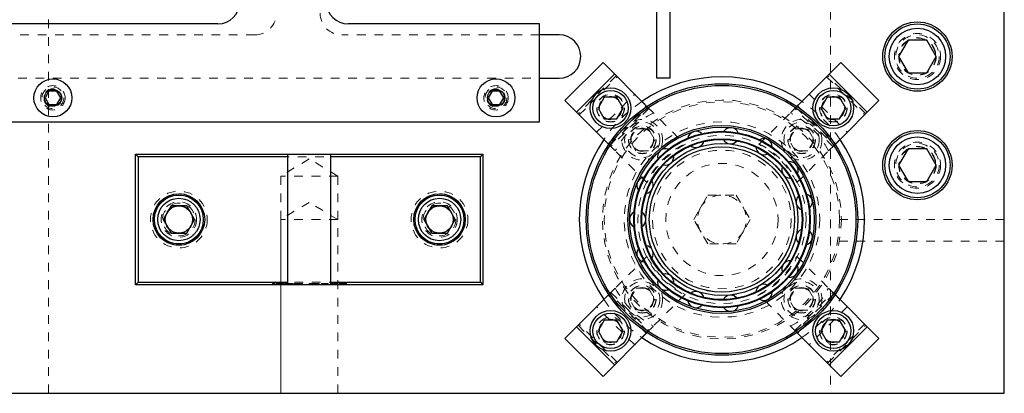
# Model space of a CAD drawing. Header units: inches. Extents: x 220 to 877, y 4 to 174.
# Tile 258 of 656: x 338.97 to 350.3, y 149.92 to 154.22. Entities that reach past the tile are written whole.
import ezdxf

# ---------------------------------------------------------------- set-up
doc = ezdxf.new("R2010")
doc.units = ezdxf.units.IN
doc.header["$LTSCALE"] = 0.5
doc.header["$MEASUREMENT"] = 0
doc.linetypes.add('HIDDEN', pattern=[0.225, 0.15, -0.075])
for name, color, linetype in [('DIE-M-S', 8, 'Continuous'), ('DSS-M-S', 53, 'Continuous'), ('DST-M-S', 53, 'Continuous'), ('MFT-M-S', 8, 'Continuous'), ('SVD-M-S', 8, 'Continuous'), ('SVF-M-S', 8, 'Continuous')]:
    doc.layers.add(name, color=color, linetype=linetype)

msp = doc.modelspace()

# ---------------------------------------------------------------- linework, layer by layer
at = {"layer": 'DIE-M-S', "linetype": 'Continuous', "lineweight": 25}
for p, q in [((346.2939, 154.32271), (346.2939, 153.5538)), ((346.45138, 153.5538), (346.45138, 154.32271)), ((346.2939, 153.5538), (346.45138, 153.5538))]:
    msp.add_line(p, q, dxfattribs=at)
at = {"layer": 'DSS-M-S', "linetype": 'Continuous', "lineweight": 25}
for p, q in [((350.29763, 149.92488), (350.29763, 156.17488)), ((341.24763, 154.17488), (333.74763, 154.17488)), ((344.94763, 154.17488), (342.74763, 154.17488)), ((344.94763, 153.04988), (344.94763, 154.17488)), ((345.17263, 154.04988), (344.94763, 154.04988)), ((344.94763, 153.54988), (345.17263, 153.54988)), ((333.74763, 153.04988), (344.94763, 153.04988)), ((340.29763, 151.17488), (340.29763, 152.67488)), ((340.29763, 152.67488), (340.32763, 152.64488)), ((340.29763, 152.67488), (344.29763, 152.67488)), ((340.32763, 152.64488), (340.32763, 151.20488)), ((342.04763, 152.64488), (340.32763, 152.64488)), ((342.04763, 152.67488), (342.04763, 151.17488)), ((342.54763, 151.17488), (342.54763, 152.67488)), ((344.26763, 152.64488), (342.54763, 152.64488)), ((344.26763, 152.64488), (344.29763, 152.67488)), ((344.26763, 151.20488), (344.26763, 152.64488)), ((344.29763, 152.67488), (344.29763, 151.17488)), ((340.29763, 151.17488), (340.32763, 151.20488)), ((344.29763, 151.17488), (340.29763, 151.17488)), ((340.32763, 151.20488), (342.04763, 151.20488)), ((342.54763, 151.20488), (344.26763, 151.20488)), ((344.26763, 151.20488), (344.29763, 151.17488)), ((316.79763, 149.92488), (350.29763, 149.92488))]:
    msp.add_line(p, q, dxfattribs=at)
at = {"layer": 'DSS-M-S', "linetype": 'HIDDEN', "lineweight": 18}
for p, q in [((341.67263, 154.04988), (333.74763, 154.04988)), ((344.94763, 154.04988), (342.67263, 154.04988)), ((333.74763, 153.54988), (344.94763, 153.54988)), ((342.29763, 152.62202), (341.96953, 152.42488)), ((342.62573, 152.42488), (342.29763, 152.62202)), ((342.62573, 152.42488), (341.96953, 152.42488)), ((341.96953, 152.42488), (341.96953, 149.92488)), ((342.62573, 149.92488), (342.62573, 152.42488)), ((346.1567, 151.43729), (346.16263, 151.4371)), ((341.87353, 151.18988), (341.87353, 151.17488)), ((341.88501, 151.18988), (341.88501, 151.17488)), ((341.8965, 151.18988), (341.8965, 151.17488)), ((341.91416, 151.18988), (341.91416, 151.17488)), ((341.92653, 151.18988), (341.92653, 151.17488)), ((341.96023, 151.18988), (341.96023, 151.17488)), ((341.96065, 151.18988), (341.96065, 151.17488)), ((341.99021, 151.18988), (341.99021, 151.17488)), ((341.99543, 151.18988), (341.99543, 151.17488)), ((342.00779, 151.18988), (342.00779, 151.17488)), ((342.02192, 151.18988), (342.03429, 151.18988)), ((342.02192, 151.18988), (342.02192, 151.17488)), ((342.03429, 151.18988), (342.03429, 151.17488)), ((342.03606, 151.18988), (342.10672, 151.18988)), ((342.03606, 151.18988), (342.03606, 151.17488)), ((342.05019, 151.18988), (342.05019, 151.17488)), ((342.05243, 151.18988), (342.05243, 151.17488)), ((342.05985, 151.18988), (342.05985, 151.17488)), ((342.06396, 151.18988), (342.06396, 151.17488)), ((342.06468, 151.18988), (342.06468, 151.17488)), ((342.06642, 151.18988), (342.06642, 151.17488)), ((342.06866, 151.18988), (342.06866, 151.17488)), ((342.09965, 151.18988), (342.09965, 151.17488)), ((342.10672, 151.18988), (342.10672, 151.17488)), ((342.11202, 151.18988), (342.11202, 151.17488)), ((342.12615, 151.18988), (342.12615, 151.17488)), ((342.13852, 151.18988), (342.13852, 151.17488)), ((342.17222, 151.18988), (342.17222, 151.17488)), ((342.17264, 151.18988), (342.17264, 151.17488)), ((342.2022, 151.18988), (342.2022, 151.17488)), ((342.20742, 151.18988), (342.20742, 151.17488)), ((342.21978, 151.18988), (342.21978, 151.17488)), ((342.29751, 151.18988), (342.29751, 151.17488)), ((342.29751, 151.18988), (342.3257, 151.18988)), ((342.30988, 151.18988), (342.30988, 151.17488)), ((342.31957, 151.18988), (342.31957, 151.17488)), ((342.32534, 151.18988), (342.32534, 151.17488)), ((342.3257, 151.18988), (342.3257, 151.17488)), ((342.34022, 151.18988), (342.34022, 151.17488)), ((342.34813, 151.18988), (342.34022, 151.18988)), ((342.36191, 151.18988), (342.36191, 151.17488)), ((342.36509, 151.18988), (342.36509, 151.17488)), ((342.36906, 151.18988), (342.36906, 151.17488)), ((342.39821, 151.18988), (342.39821, 151.17488)), ((342.41058, 151.18988), (342.41058, 151.17488)), ((342.43884, 151.18988), (342.43884, 151.17488)), ((342.43884, 151.18988), (342.51657, 151.18988)), ((342.45121, 151.18988), (342.45121, 151.17488)), ((342.51657, 151.18988), (342.51657, 151.17488)), ((342.54131, 151.18988), (342.61904, 151.18988)), ((342.54131, 151.18988), (342.54131, 151.17488)), ((342.55367, 151.18988), (342.55367, 151.17488)), ((342.61904, 151.18988), (342.61904, 151.17488)), ((342.64377, 151.18988), (342.64377, 151.17488)), ((342.64377, 151.18988), (342.67079, 151.18988)), ((342.65614, 151.18988), (342.65614, 151.17488)), ((342.66599, 151.18988), (342.66599, 151.17488)), ((342.67079, 151.18988), (342.67079, 151.17488)), ((342.68026, 151.18988), (342.68026, 151.17488)), ((342.68134, 151.18988), (342.68134, 151.17488)), ((342.70107, 151.18988), (342.70107, 151.17488)), ((342.70218, 151.18988), (342.70218, 151.17488)), ((342.7162, 151.18988), (342.7162, 151.17488)), ((342.72857, 151.18988), (342.72857, 151.17488))]:
    msp.add_line(p, q, dxfattribs=at)
at = {"layer": 'DSS-M-S', "linetype": 'Continuous', "lineweight": 25}
for centre, radius in [((349.29763, 153.79988), 0.3985), ((347.04763, 151.92488), 1.5625), ((347.04763, 151.92488), 1.5425), ((347.04763, 151.92488), 1.0825), ((347.04763, 151.92488), 1.0625), ((347.04763, 151.92488), 1.01562), ((347.04763, 151.92488), 1.00775), ((349.29763, 152.54988), 0.3985), ((347.04763, 151.92488), 0.92975), ((347.04763, 151.92488), 0.92188), ((340.79763, 151.92488), 0.2969), ((343.79763, 151.92488), 0.2969)]:
    msp.add_circle(centre, radius, dxfattribs=at)
at = {"layer": 'DSS-M-S', "linetype": 'HIDDEN', "lineweight": 18}
for centre, radius in [((349.29763, 153.79988), 0.2655), ((339.34763, 153.32488), 0.1405), ((344.44763, 153.32488), 0.1405), ((339.34763, 153.32488), 0.1005), ((344.44763, 153.32488), 0.1005), ((345.766, 153.20651), 0.1285), ((348.32926, 153.20651), 0.1285), ((347.04763, 151.92488), 1.375), ((347.04763, 151.92488), 1.355), ((347.04763, 151.92488), 1.0825), ((347.04763, 151.92488), 1.00775), ((347.04763, 151.92488), 0.92975), ((349.29763, 152.54988), 0.2655), ((340.79763, 151.92488), 0.203), ((340.79763, 151.92488), 0.15625), ((343.79763, 151.92488), 0.203), ((343.79763, 151.92488), 0.15625), ((345.766, 150.64325), 0.1285), ((348.32926, 150.64325), 0.1285)]:
    msp.add_circle(centre, radius, dxfattribs=at)
at = {"layer": 'DSS-M-S', "linetype": 'Continuous', "lineweight": 25}
for centre, radius, start, end in [((341.24763, 154.42488), 0.25, 270, 0), ((342.74763, 154.42488), 0.25, 180, 270), ((345.17263, 153.79988), 0.25, 270, 90), ((347.04763, 151.92488), 1.6415, 55.885776, 124.114224), ((347.14889, 152.88832), 0.09375, 21.897955, 146.342438), ((346.74827, 152.84622), 0.09375, 45.882154, 170.346191), ((347.04763, 151.92488), 1.6415, 145.885776, 214.114224), ((346.74827, 152.84622), 0.09375, 230.629148, 345.537947), ((347.14889, 152.88832), 0.09375, 206.649308, 321.535988), ((347.532, 152.76384), 0.09375, 182.666253, 297.536018), ((347.532, 152.76384), 0.09375, 357.910894, 122.34032), ((347.04763, 151.92488), 1.6415, 325.885776, 34.114224), ((346.39941, 152.6448), 0.09375, 69.863154, 194.35124), ((346.39941, 152.6448), 0.09375, 254.797114, 9.54156), ((347.83137, 152.4943), 0.09375, 333.921309, 98.340173), ((347.83137, 152.4943), 0.09375, 158.680322, 270), ((346.16263, 152.31891), 0.09375, 94.043277, 218.357245), ((346.16263, 152.31891), 0.09375, 278.737572, 33.546488), ((347.99521, 152.12629), 0.09375, 134.691853, 249.593989), ((347.99521, 152.12629), 0.09375, 309.92954, 74.340487), ((346.07888, 151.92488), 0.09375, 118.023432, 242.363864), ((346.07888, 151.92488), 0.09375, 302.733548, 57.552394), ((347.99521, 151.72347), 0.09375, 110.701183, 225.592533), ((347.99521, 151.72347), 0.09375, 285.935926, 50.34425), ((346.16263, 151.53085), 0.09375, 326.730061, 81.55894), ((346.16263, 151.53085), 0.09375, 142.006885, 266.373253), ((347.83137, 151.35546), 0.09375, 86.708654, 201.589321), ((347.83137, 151.35546), 0.09375, 261.950661, 26.353153), ((346.39941, 151.20496), 0.09375, 350.726765, 105.565784), ((346.39941, 151.20496), 0.09375, 165.993294, 290.394427), ((347.532, 151.08592), 0.09375, 62.714606, 177.584697), ((346.74827, 151.00354), 0.09375, 14.72332, 129.572586), ((347.532, 151.08592), 0.09375, 237.966836, 2.365399), ((346.74827, 151.00354), 0.09375, 189.982317, 314.388264), ((347.14889, 150.96144), 0.09375, 38.719381, 153.579004), ((347.14889, 150.96144), 0.09375, 213.973612, 338.378921), ((347.04763, 151.92488), 1.6415, 235.885776, 304.114224)]:
    msp.add_arc(centre, radius, start, end, dxfattribs=at)
at = {"layer": 'DSS-M-S', "linetype": 'HIDDEN', "lineweight": 18}
for centre, radius, start, end in [((341.67263, 154.29988), 0.25, 270, 0), ((342.67263, 154.29988), 0.25, 180, 270), ((347.04763, 151.92488), 1.6415, 124.114224, 145.885776), ((347.04763, 151.92488), 1.6415, 34.114224, 55.885776), ((347.04763, 151.92488), 1.6415, 214.114224, 235.885776), ((347.04763, 151.92488), 1.6415, 304.114224, 325.885776)]:
    msp.add_arc(centre, radius, start, end, dxfattribs=at)
for points, knots in [([(341.87353, 151.18988), (341.87373, 151.18988), (341.87413, 151.18988), (341.87725, 151.18988), (341.88102, 151.18988), (341.88368, 151.18988), (341.88501, 151.18988)], [0, 0, 0, 0, 0.27957625, 0.55928373, 0.7795524, 1, 1, 1, 1]), ([(341.88501, 151.18988), (341.88671, 151.18988), (341.89011, 151.18988), (341.89382, 151.18988), (341.89618, 151.18988), (341.89639, 151.18988), (341.8965, 151.18988)], [0, 0, 0, 0, 0.27960164, 0.55921202, 0.77947519, 1, 1, 1, 1]), ([(341.91416, 151.18988), (341.91469, 151.18988), (341.91536, 151.18988), (341.9282, 151.18988), (341.93715, 151.18988), (341.94815, 151.18988), (341.9562, 151.18988), (341.96023, 151.18988)], [0, 0, 0, 0, 0.49870204, 0.62417652, 0.74946749, 0.87474529, 1, 1, 1, 1]), ([(341.96023, 151.18988), (341.96429, 151.18988), (341.9724, 151.18988), (341.98718, 151.18988), (342.00581, 151.18988), (342.007, 151.18988), (342.00779, 151.18988)], [0, 0, 0, 0, 0.12560007, 0.25119689, 0.50058134, 1, 1, 1, 1]), ([(342.12615, 151.18988), (342.12669, 151.18988), (342.12735, 151.18988), (342.1402, 151.18988), (342.14914, 151.18988), (342.16014, 151.18988), (342.1682, 151.18988), (342.17222, 151.18988)], [0, 0, 0, 0, 0.49870204, 0.62417652, 0.74946749, 0.87474529, 1, 1, 1, 1]), ([(342.17222, 151.18988), (342.17628, 151.18988), (342.18439, 151.18988), (342.19918, 151.18988), (342.2178, 151.18988), (342.21899, 151.18988), (342.21978, 151.18988)], [0, 0, 0, 0, 0.12560007, 0.25119689, 0.50058134, 1, 1, 1, 1]), ([(342.32534, 151.18988), (342.33362, 151.18988), (342.3484, 151.18988), (342.36275, 151.18988), (342.36906, 151.18988)], [0, 0, 0, 0, 0.56044468, 1, 1, 1, 1]), ([(342.39821, 151.18988), (342.39777, 151.18988), (342.39688, 151.18988), (342.38832, 151.18988), (342.37615, 151.18988), (342.36666, 151.18988), (342.36191, 151.18988)], [0, 0, 0, 0, 0.28017838, 0.55976463, 0.7797967, 1, 1, 1, 1]), ([(342.36906, 151.18988), (342.37608, 151.18988), (342.39011, 151.18988), (342.40715, 151.18988), (342.40928, 151.18988), (342.41058, 151.18988)], [0, 0, 0, 0, 0.28026406, 0.56071475, 1, 1, 1, 1]), ([(342.67079, 151.18988), (342.67668, 151.18988), (342.6872, 151.18988), (342.6976, 151.18988), (342.70218, 151.18988)], [0, 0, 0, 0, 0.56031372, 1, 1, 1, 1]), ([(342.70218, 151.18988), (342.70636, 151.18988), (342.71474, 151.18988), (342.72339, 151.18988), (342.72796, 151.18988), (342.72836, 151.18988), (342.72857, 151.18988)], [0, 0, 0, 0, 0.27970537, 0.55938086, 0.77950855, 1, 1, 1, 1]), ([(342.7162, 151.18988), (342.71555, 151.18988), (342.71458, 151.18988), (342.7103, 151.18988), (342.70787, 151.18988), (342.70708, 151.18988)], [0, 0, 0, 0, 0.57226839, 0.86133379, 1, 1, 1, 1])]:
    msp.add_open_spline(points, degree=3, knots=knots, dxfattribs=at)
at = {"layer": 'DST-M-S', "linetype": 'Continuous', "lineweight": 25}
for p, q in [((350.29763, 149.92488), (350.29763, 166.92488)), ((316.79763, 149.92488), (350.29763, 149.92488))]:
    msp.add_line(p, q, dxfattribs=at)
at = {"layer": 'DST-M-S', "linetype": 'HIDDEN', "lineweight": 18}
for p, q in [((340.29763, 151.17488), (340.29763, 152.67488)), ((340.32763, 152.64488), (340.29763, 152.67488)), ((340.29763, 152.67488), (344.29763, 152.67488)), ((344.26763, 152.64488), (340.32763, 152.64488)), ((340.32763, 152.64488), (340.32763, 151.20488)), ((344.29763, 152.67488), (344.26763, 152.64488)), ((344.26763, 151.20488), (344.26763, 152.64488)), ((344.29763, 152.67488), (344.29763, 151.17488)), ((346.72287, 151.92488), (346.88525, 152.20613)), ((346.88525, 152.20613), (347.21001, 152.20613)), ((347.21001, 152.20613), (347.37239, 151.92488)), ((342.29763, 152.12202), (341.96953, 151.92488)), ((342.62573, 151.92488), (342.29763, 152.12202)), ((342.62573, 151.92488), (341.96953, 151.92488)), ((341.96953, 151.92488), (341.96953, 149.92488)), ((342.62573, 149.92488), (342.62573, 151.92488)), ((346.88525, 151.64363), (346.72287, 151.92488)), ((347.37239, 151.92488), (347.21001, 151.64363)), ((347.21001, 151.64363), (346.88525, 151.64363)), ((340.32763, 151.20488), (340.29763, 151.17488)), ((344.29763, 151.17488), (340.29763, 151.17488)), ((340.32763, 151.20488), (344.26763, 151.20488)), ((344.29763, 151.17488), (344.26763, 151.20488))]:
    msp.add_line(p, q, dxfattribs=at)
for centre, radius in [((347.04763, 151.92488), 1.125), ((346.1306, 152.84191), 0.1285), ((347.04763, 151.92488), 0.96875), ((347.96466, 152.84191), 0.1285), ((347.04763, 151.92488), 0.8744), ((347.04763, 151.92488), 0.83665), ((347.04763, 151.92488), 0.79788), ((347.04763, 151.92488), 0.64583), ((340.79763, 151.92488), 0.3269), ((340.79763, 151.92488), 0.2969), ((343.79763, 151.92488), 0.3269), ((343.79763, 151.92488), 0.2969), ((340.79763, 151.92488), 0.203), ((343.79763, 151.92488), 0.203), ((346.1306, 151.00785), 0.1285), ((347.96466, 151.00785), 0.1285)]:
    msp.add_circle(centre, radius, dxfattribs=at)
at = {"layer": 'DST-M-S', "linetype": 'Continuous', "lineweight": 25}
for centre, radius in [((347.04763, 151.92488), 0.875), ((347.04763, 151.92488), 0.83563), ((340.79763, 151.92488), 0.15625), ((343.79763, 151.92488), 0.15625)]:
    msp.add_circle(centre, radius, dxfattribs=at)
at = {"layer": 'DST-M-S', "linetype": 'HIDDEN', "lineweight": 18}
for start, end in [(330, 150), (150, 330)]:
    msp.add_arc((347.04763, 151.92488), 0.28125, start, end, dxfattribs=at)
at = {"layer": 'MFT-M-S', "linetype": 'HIDDEN', "lineweight": 18}
for p, q in [((339.29763, 149.92488), (339.29763, 166.92488)), ((348.29763, 166.92488), (348.29763, 149.92488)), ((350.29763, 151.92488), (348.29763, 151.92488)), ((350.29763, 151.67488), (348.29763, 151.67488))]:
    msp.add_line(p, q, dxfattribs=at)
for centre in [(349.29763, 153.79988), (349.29763, 152.54988)]:
    msp.add_circle(centre, 0.21095, dxfattribs=at)
at = {"layer": 'SVD-M-S', "linetype": 'Continuous', "lineweight": 25}
for p, q in [((349.18938, 153.98738), (349.08112, 153.79988)), ((349.40588, 153.98738), (349.18938, 153.98738)), ((349.51414, 153.79988), (349.40588, 153.98738)), ((349.08112, 153.79988), (349.18938, 153.61238)), ((349.40588, 153.61238), (349.51414, 153.79988)), ((345.67902, 153.73189), (345.24062, 153.29349)), ((346.18394, 153.22697), (345.67902, 153.73189)), ((348.41624, 153.73189), (347.91132, 153.22697)), ((348.85464, 153.29349), (348.41624, 153.73189)), ((345.81267, 153.59825), (345.37426, 153.15984)), ((348.721, 153.15984), (348.28259, 153.59825)), ((349.18938, 153.61238), (349.40588, 153.61238)), ((339.3026, 153.40288), (339.25756, 153.32488)), ((339.25756, 153.32488), (339.3026, 153.24688)), ((339.39266, 153.40288), (339.3026, 153.40288)), ((339.4377, 153.32488), (339.39266, 153.40288)), ((339.39266, 153.24688), (339.4377, 153.32488)), ((344.4026, 153.40288), (344.35756, 153.32488)), ((344.35756, 153.32488), (344.4026, 153.24688)), ((344.49266, 153.40288), (344.4026, 153.40288)), ((344.5377, 153.32488), (344.49266, 153.40288)), ((344.49266, 153.24688), (344.5377, 153.32488)), ((345.69383, 153.33151), (345.62166, 153.20651)), ((345.83817, 153.33151), (345.69383, 153.33151)), ((345.91034, 153.20651), (345.83817, 153.33151)), ((348.25709, 153.33151), (348.18492, 153.20651)), ((348.40143, 153.33151), (348.25709, 153.33151)), ((348.4736, 153.20651), (348.40143, 153.33151)), ((339.3026, 153.24688), (339.39266, 153.24688)), ((344.4026, 153.24688), (344.49266, 153.24688)), ((345.24062, 153.29349), (345.74554, 152.78857)), ((348.34972, 152.78857), (348.85464, 153.29349)), ((345.62166, 153.20651), (345.69383, 153.08151)), ((345.83817, 153.08151), (345.91034, 153.20651)), ((348.18492, 153.20651), (348.25709, 153.08151)), ((348.40143, 153.08151), (348.4736, 153.20651)), ((345.69383, 153.08151), (345.83817, 153.08151)), ((348.25709, 153.08151), (348.40143, 153.08151)), ((349.18938, 152.73738), (349.08112, 152.54988)), ((349.40588, 152.73738), (349.18938, 152.73738)), ((349.51414, 152.54988), (349.40588, 152.73738)), ((349.08112, 152.54988), (349.18938, 152.36238)), ((349.40588, 152.36238), (349.51414, 152.54988)), ((349.18938, 152.36238), (349.40588, 152.36238)), ((340.70756, 152.08088), (340.6175, 151.92488)), ((340.8877, 152.08088), (340.70756, 152.08088)), ((340.97776, 151.92488), (340.8877, 152.08088)), ((343.70756, 152.08088), (343.6175, 151.92488)), ((343.8877, 152.08088), (343.70756, 152.08088)), ((343.97776, 151.92488), (343.8877, 152.08088)), ((340.6175, 151.92488), (340.70756, 151.76888)), ((340.8877, 151.76888), (340.97776, 151.92488)), ((343.6175, 151.92488), (343.70756, 151.76888)), ((343.8877, 151.76888), (343.97776, 151.92488)), ((340.70756, 151.76888), (340.8877, 151.76888)), ((343.70756, 151.76888), (343.8877, 151.76888)), ((345.74554, 151.06119), (345.24062, 150.55627)), ((348.85464, 150.55627), (348.34972, 151.06119)), ((345.69383, 150.76825), (345.62166, 150.64325)), ((345.83817, 150.76825), (345.69383, 150.76825)), ((345.91034, 150.64325), (345.83817, 150.76825)), ((348.25709, 150.76825), (348.18492, 150.64325)), ((348.40143, 150.76825), (348.25709, 150.76825)), ((348.4736, 150.64325), (348.40143, 150.76825)), ((345.37426, 150.68992), (345.81267, 150.25151)), ((345.62166, 150.64325), (345.69383, 150.51825)), ((345.67902, 150.11787), (346.18394, 150.62279)), ((345.83817, 150.51825), (345.91034, 150.64325)), ((347.91132, 150.62279), (348.41624, 150.11787)), ((348.18492, 150.64325), (348.25709, 150.51825)), ((348.28259, 150.25151), (348.721, 150.68992)), ((348.40143, 150.51825), (348.4736, 150.64325)), ((345.24062, 150.55627), (345.67902, 150.11787)), ((345.69383, 150.51825), (345.83817, 150.51825)), ((348.25709, 150.51825), (348.40143, 150.51825)), ((348.41624, 150.11787), (348.85464, 150.55627))]:
    msp.add_line(p, q, dxfattribs=at)
at = {"layer": 'SVD-M-S', "linetype": 'HIDDEN', "lineweight": 18}
for p, q in [((345.83105, 153.57986), (345.39265, 153.14146)), ((345.40502, 153.12908), (345.84343, 153.56749)), ((348.25183, 153.56749), (348.69024, 153.12908)), ((348.70261, 153.14146), (348.26421, 153.57986)), ((346.25865, 153.15227), (346.18394, 153.22697)), ((347.91132, 153.22697), (347.83661, 153.15227)), ((345.74554, 152.78857), (345.82024, 152.71386)), ((348.27502, 152.71386), (348.34972, 152.78857)), ((345.82024, 151.1359), (345.74554, 151.06119)), ((348.34972, 151.06119), (348.27502, 151.1359)), ((345.84343, 150.28227), (345.40502, 150.72068)), ((348.69024, 150.72068), (348.25183, 150.28227)), ((345.39265, 150.7083), (345.83105, 150.2699)), ((346.18394, 150.62279), (346.25865, 150.69749)), ((347.83661, 150.69749), (347.91132, 150.62279)), ((348.26421, 150.2699), (348.70261, 150.7083))]:
    msp.add_line(p, q, dxfattribs=at)
at = {"layer": 'SVD-M-S', "linetype": 'Continuous', "lineweight": 25}
for centre, radius in [((349.29763, 153.79988), 0.375), ((349.29763, 153.79988), 0.325), ((339.34763, 153.32488), 0.2185), ((344.44763, 153.32488), 0.2185), ((345.766, 153.20651), 0.23438), ((348.32926, 153.20651), 0.23438), ((339.34763, 153.32488), 0.0975), ((344.44763, 153.32488), 0.0975), ((345.766, 153.20651), 0.20312), ((348.32926, 153.20651), 0.20313), ((349.29763, 152.54988), 0.375), ((349.29763, 152.54988), 0.325), ((340.79763, 151.92488), 0.28125), ((343.79763, 151.92488), 0.28125), ((340.79763, 151.92488), 0.24375), ((343.79763, 151.92488), 0.24375), ((345.766, 150.64325), 0.23438), ((345.766, 150.64325), 0.20312), ((348.32926, 150.64325), 0.23438), ((348.32926, 150.64325), 0.20312)]:
    msp.add_circle(centre, radius, dxfattribs=at)
at = {"layer": 'SVD-M-S', "linetype": 'HIDDEN', "lineweight": 18}
for centre, radius in [((349.29763, 153.79988), 0.25), ((349.29763, 153.79988), 0.21542), ((349.29763, 153.79988), 0.21515), ((349.29763, 153.79988), 0.21463), ((339.34763, 153.32488), 0.125), ((344.44763, 153.32488), 0.125), ((339.34763, 153.32488), 0.10497), ((339.34763, 153.32488), 0.1047), ((339.34763, 153.32488), 0.10418), ((344.44763, 153.32488), 0.10497), ((344.44763, 153.32488), 0.1047), ((344.44763, 153.32488), 0.10418), ((345.766, 153.20651), 0.1595), ((345.766, 153.20651), 0.15625), ((345.766, 153.20651), 0.13297), ((345.766, 153.20651), 0.1327), ((345.766, 153.20651), 0.13218), ((348.32926, 153.20651), 0.1595), ((348.32926, 153.20651), 0.15625), ((348.32926, 153.20651), 0.13297), ((348.32926, 153.20651), 0.1327), ((348.32926, 153.20651), 0.13218), ((349.29763, 152.54988), 0.25), ((349.29763, 152.54988), 0.21542), ((349.29763, 152.54988), 0.21515), ((349.29763, 152.54988), 0.21463), ((340.79763, 151.92488), 0.1875), ((340.79763, 151.92488), 0.16072), ((340.79763, 151.92488), 0.16045), ((340.79763, 151.92488), 0.15993), ((343.79763, 151.92488), 0.1875), ((343.79763, 151.92488), 0.16072), ((343.79763, 151.92488), 0.16045), ((343.79763, 151.92488), 0.15993), ((345.766, 150.64325), 0.1595), ((345.766, 150.64325), 0.15625), ((345.766, 150.64325), 0.13297), ((345.766, 150.64325), 0.1327), ((345.766, 150.64325), 0.13218), ((348.32926, 150.64325), 0.1595), ((348.32926, 150.64325), 0.15625), ((348.32926, 150.64325), 0.13297), ((348.32926, 150.64325), 0.1327), ((348.32926, 150.64325), 0.13218)]:
    msp.add_circle(centre, radius, dxfattribs=at)
for centre, start, end in [((346.73474, 152.23777), 117.501613, 152.498387), ((347.36052, 152.23777), 27.501613, 62.498387), ((346.73474, 151.61199), 207.501613, 242.498387), ((347.36052, 151.61199), 297.501613, 332.498387)]:
    msp.add_arc(centre, 1.031, start, end, dxfattribs=at)
at = {"layer": 'SVF-M-S', "linetype": 'HIDDEN', "lineweight": 18}
for p, q in [((345.60522, 152.92889), (346.04362, 153.36729)), ((346.19565, 153.21526), (346.04362, 153.36729)), ((347.47201, 152.78767), (348.05164, 153.36729)), ((348.05164, 153.36729), (348.49004, 152.92889)), ((345.73886, 152.79524), (346.17727, 153.23365)), ((345.75724, 152.77686), (346.19565, 153.21526)), ((346.19565, 153.21526), (346.62325, 152.78767)), ((347.89961, 153.21526), (348.33801, 152.77686)), ((347.91799, 153.23365), (348.3564, 152.79524)), ((346.20803, 153.20289), (345.76962, 152.76448)), ((348.32564, 152.76448), (347.88723, 153.20289)), ((346.18484, 152.34926), (345.60522, 152.92889)), ((345.98626, 152.84191), (346.05843, 152.96691)), ((346.05843, 152.96691), (346.20277, 152.96691)), ((346.20277, 152.96691), (346.27493, 152.84191)), ((347.82033, 152.84191), (347.89249, 152.96691)), ((347.89249, 152.96691), (348.03683, 152.96691)), ((347.91042, 152.34926), (348.49004, 152.92889)), ((348.03683, 152.96691), (348.109, 152.84191)), ((346.05843, 152.71691), (345.98626, 152.84191)), ((346.27493, 152.84191), (346.20277, 152.71691)), ((347.89249, 152.71691), (347.82033, 152.84191)), ((348.109, 152.84191), (348.03683, 152.71691)), ((346.20277, 152.71691), (346.05843, 152.71691)), ((348.03683, 152.71691), (347.89249, 152.71691)), ((340.6175, 151.92488), (340.70756, 152.08088)), ((340.70756, 152.08088), (340.8877, 152.08088)), ((340.8877, 152.08088), (340.97776, 151.92488)), ((343.6175, 151.92488), (343.70756, 152.08088)), ((343.70756, 152.08088), (343.8877, 152.08088)), ((343.8877, 152.08088), (343.97776, 151.92488)), ((340.70756, 151.76888), (340.6175, 151.92488)), ((340.97776, 151.92488), (340.8877, 151.76888)), ((343.70756, 151.76888), (343.6175, 151.92488)), ((343.97776, 151.92488), (343.8877, 151.76888)), ((340.8877, 151.76888), (340.70756, 151.76888)), ((343.8877, 151.76888), (343.70756, 151.76888)), ((346.18484, 151.5005), (345.60522, 150.92087)), ((347.91042, 151.5005), (348.49004, 150.92087)), ((346.19565, 150.63449), (345.75724, 151.0729)), ((345.76962, 151.08528), (346.20803, 150.64687)), ((345.98626, 151.00785), (346.05843, 151.13285)), ((346.62325, 151.06209), (346.04362, 150.48247)), ((346.05843, 151.13285), (346.20277, 151.13285)), ((346.20277, 151.13285), (346.27493, 151.00785)), ((347.89961, 150.63449), (347.47201, 151.06209)), ((347.82033, 151.00785), (347.89249, 151.13285)), ((347.88723, 150.64687), (348.32564, 151.08528)), ((347.89249, 151.13285), (348.03683, 151.13285)), ((348.33801, 151.0729), (347.89961, 150.63449)), ((348.03683, 151.13285), (348.109, 151.00785)), ((346.17727, 150.61611), (345.73886, 151.05452)), ((346.05843, 150.88285), (345.98626, 151.00785)), ((346.27493, 151.00785), (346.20277, 150.88285)), ((347.89249, 150.88285), (347.82033, 151.00785)), ((348.3564, 151.05452), (347.91799, 150.61611)), ((348.109, 151.00785), (348.03683, 150.88285)), ((346.04362, 150.48247), (345.60522, 150.92087)), ((346.20277, 150.88285), (346.05843, 150.88285)), ((348.03683, 150.88285), (347.89249, 150.88285)), ((348.49004, 150.92087), (348.05164, 150.48247)), ((347.89961, 150.63449), (348.05164, 150.48247))]:
    msp.add_line(p, q, dxfattribs=at)
for centre, radius in [((346.1306, 152.84191), 0.23438), ((346.1306, 152.84191), 0.20312), ((346.1306, 152.84191), 0.1595), ((346.1306, 152.84191), 0.15625), ((347.96466, 152.84191), 0.23438), ((347.96466, 152.84191), 0.20312), ((347.96466, 152.84191), 0.1595), ((347.96466, 152.84191), 0.15625), ((346.1306, 152.84191), 0.13297), ((346.1306, 152.84191), 0.1327), ((346.1306, 152.84191), 0.13218), ((347.96466, 152.84191), 0.13297), ((347.96466, 152.84191), 0.1327), ((347.96466, 152.84191), 0.13218), ((340.79763, 151.92488), 0.28125), ((343.79763, 151.92488), 0.28125), ((340.79763, 151.92488), 0.24375), ((340.79763, 151.92488), 0.1875), ((340.79763, 151.92488), 0.16072), ((340.79763, 151.92488), 0.16045), ((340.79763, 151.92488), 0.15993), ((343.79763, 151.92488), 0.24375), ((343.79763, 151.92488), 0.1875), ((343.79763, 151.92488), 0.16072), ((343.79763, 151.92488), 0.16045), ((343.79763, 151.92488), 0.15993), ((346.1306, 151.00785), 0.23438), ((346.1306, 151.00785), 0.20312), ((347.96466, 151.00785), 0.23438), ((347.96466, 151.00785), 0.20312), ((346.1306, 151.00785), 0.1595), ((346.1306, 151.00785), 0.15625), ((346.1306, 151.00785), 0.13297), ((346.1306, 151.00785), 0.1327), ((346.1306, 151.00785), 0.13218), ((347.96466, 151.00785), 0.1595), ((347.96466, 151.00785), 0.15625), ((347.96466, 151.00785), 0.13297), ((347.96466, 151.00785), 0.1327), ((347.96466, 151.00785), 0.13218)]:
    msp.add_circle(centre, radius, dxfattribs=at)
for centre, start, end in [((347.09933, 151.87318), 117.501613, 152.498387), ((346.99593, 151.87318), 27.501613, 62.498387), ((347.09933, 151.97658), 207.501613, 242.498387), ((346.99593, 151.97658), 297.501613, 332.498387)]:
    msp.add_arc(centre, 1.031, start, end, dxfattribs=at)

doc.saveas('drawing.dxf')
